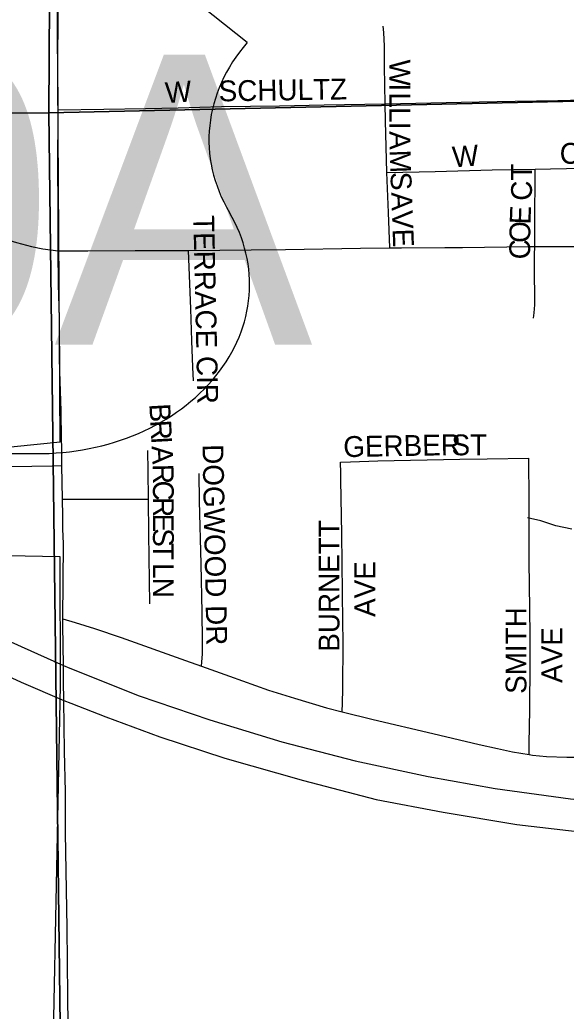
# Model space of a CAD drawing. Extents: x 1985906 to 2360102, y 891258 to 1222054.
# Drawn here: x 2187986 to 2189298, y 1018620 to 1020999 of the extents above; entities that cross this region are included whole.
import ezdxf

# ---------------------------------------------------------------- set-up
doc = ezdxf.new("R2010")
doc.units = 0
for name, color, linetype in [('GM_X_City_Street', 7, 'Continuous'), ('GM_X_City_Street_Text', 7, 'Continuous'), ('GM_X_Corporation', 7, 'Continuous'), ('GM_X_County_Road', 7, 'Continuous'), ('GM_X_Minor_River', 7, 'Continuous'), ('GM_X_Section', 7, 'Continuous'), ('GM_X_Township_Road', 7, 'Continuous'), ('GM_X_US_Route', 7, 'Continuous'), ('GM_X_US_Shield', 7, 'Continuous')]:
    doc.layers.add(name, color=color, linetype=linetype)

msp = doc.modelspace()

# ---------------------------------------------------------------- linework, layer by layer
at = {"layer": 'GM_X_City_Street'}
for points in [[(2188863.2, 1020797.6), (2188861.9, 1020886.8), (2188861.2, 1020936), (2188859.7, 1020968.4), (2188858.2, 1020984.1)], [(2188863.2, 1020797.6), (2188936.4, 1020798.9), (2189045.8, 1020801), (2189174.8, 1020803.5), (2189277.8, 1020805.5), (2189397.3, 1020808.2), (2189507.5, 1020809.9)], [(2188078, 1020783.3), (2188188.3, 1020784.9), (2188288.1, 1020786.2), (2188366.6, 1020787.6), (2188470, 1020790.6), (2188609.5, 1020792.5), (2188717.1, 1020795.2), (2188863.2, 1020797.6)], [(2188867.1, 1020632.2), (2188865.9, 1020694.5), (2188863.8, 1020756.4), (2188863.2, 1020797.6)], [(2188867.1, 1020632.2), (2188983.5, 1020635.3), (2189120.3, 1020639.1), (2189223.1, 1020640.7)], [(2189222.5, 1020454.9), (2189222.5, 1020469.1), (2189222, 1020540.6), (2189222.9, 1020604.8), (2189223.1, 1020640.7)], [(2189223.1, 1020640.7), (2189260.2, 1020641.4), (2189298.1, 1020642.1), (2189333.3, 1020642.7), (2189365.3, 1020643.4)], [(2188874.2, 1020451.7), (2188871.3, 1020536.2), (2188867.1, 1020632.2)], [(2189219, 1020283.3), (2189220.6, 1020295.5), (2189222.2, 1020314.6), (2189222.6, 1020330.1), (2189221.5, 1020394.9), (2189221.8, 1020422.9), (2189221.8, 1020434.9), (2189222.5, 1020454.9)], [(2188082.1, 1020197.8), (2188081.6, 1020235.9), (2188081.3, 1020283.4), (2188078.8, 1020363.7), (2188078.1, 1020444.5)], [(2188402.8, 1020132.5), (2188401.6, 1020165.2), (2188399.3, 1020228.3), (2188396.4, 1020305), (2188393.4, 1020385.5), (2188391.2, 1020445.1)], [(2188087.5, 1019929.4), (2188087, 1019960.6), (2188085.6, 1020047.7), (2188085.2, 1020060.4)], [(2188295.3, 1019848.7), (2188294.6, 1019916.2), (2188293.8, 1019965.8)], [(2188756, 1019937.6), (2188779.9, 1019938.3), (2188845.6, 1019940.4), (2189042.3, 1019944.5), (2189107.9, 1019945.4), (2189208.2, 1019947)], [(2189208.6, 1019235.7), (2189209, 1019262.4), (2189210.1, 1019343.1), (2189211, 1019455.9), (2189211, 1019520.5), (2189210.3, 1019585.2), (2189208.4, 1019698.8), (2189208.7, 1019796.1), (2189209, 1019844.7), (2189208.2, 1019947)], [(2187950.3, 1019927.1), (2188015.5, 1019928.2), (2188064.2, 1019929), (2188087.5, 1019929.4)], [(2188088.8, 1019848.6), (2188087.5, 1019929.4)], [(2188760.3, 1019338.6), (2188760.7, 1019360.3), (2188761.9, 1019393.1), (2188762.2, 1019506.1), (2188761.6, 1019554.6), (2188759, 1019765.3), (2188756.8, 1019894.5), (2188756.8, 1019910.9), (2188756, 1019937.6)], [(2188422.6, 1019447.9), (2188424.6, 1019477.3), (2188424.5, 1019510.5), (2188423.6, 1019577), (2188421.9, 1019693.7), (2188417.9, 1019843.6), (2188416.9, 1019910.2)], [(2188088.8, 1019848.6), (2188111, 1019848.6), (2188158, 1019848.6), (2188267.8, 1019848.7), (2188295.3, 1019848.7)], [(2188089.5, 1019807.9), (2188088.8, 1019848.6)], [(2188298, 1019597.5), (2188296.2, 1019765.3), (2188295.3, 1019848.7)], [(2188089.9, 1019561.8), (2188119.5, 1019552.7), (2188165.8, 1019538.4), (2188229.3, 1019516.8), (2188383.6, 1019461.8), (2188422.6, 1019447.9)], [(2188422.6, 1019447.9), (2188489.4, 1019424), (2188582.9, 1019390.4), (2188645.6, 1019370.9), (2188722.2, 1019348.2), (2188760.3, 1019338.6)], [(2188760.3, 1019338.6), (2188834, 1019320.1), (2188977.8, 1019286.7), (2189089.1, 1019260.3), (2189132.7, 1019250.3), (2189169, 1019242.5), (2189208.6, 1019235.7)], [(2189208.6, 1019235.7), (2189217.1, 1019234.2), (2189250.4, 1019231.4), (2189299.2, 1019229.5), (2189413.6, 1019229.7), (2189495.8, 1019230.5), (2189625.6, 1019232.1), (2189708.1, 1019231.3), (2189806.1, 1019231.5), (2189855.5, 1019232.9), (2190034.5, 1019235), (2190150.2, 1019236.1), (2190198.2, 1019238.3), (2190297.1, 1019245.8), (2190329.8, 1019248.3), (2190337.9, 1019248)]]:
    msp.add_lwpolyline(points, dxfattribs=at)
at = {"layer": 'GM_X_Corporation'}
msp.add_lwpolyline([(2188057.8, 1018084.7), (2188083.6, 1019401.9), (2188083.2, 1019710.4), (2187872.2, 1019714.3), (2187852.1, 1019564.6), (2187260.5, 1019901.8), (2187522, 1019929.2), (2188082.8, 1019986.6), (2188074, 1021351.8), (2189657.9, 1021442.5), (2189668, 1022061.7), (2189727.1, 1022060.7), (2189750.6, 1023504.7), (2190716.4, 1023489.1), (2190683.2, 1021415), (2193376.9, 1021371.8), (2193369.1, 1020882), (2193403.5, 1020881.4), (2194631.1, 1020861.7), (2194615.8, 1019899.9), (2193419.1, 1019919.8), (2193441.8, 1019200.7), (2193336.4, 1016841.5)], dxfattribs=at)
at = {"layer": 'GM_X_County_Road'}
msp.add_lwpolyline([(2188109.3, 1018093.6), (2188108, 1018216.7), (2188105.6, 1018330.8), (2188104.3, 1018445), (2188101.4, 1018656.8), (2188100, 1018819.9), (2188095.6, 1019047.6), (2188095.6, 1019146.5), (2188093.8, 1019244.3), (2188091.9, 1019365.9)], dxfattribs=at)
at = {"layer": 'GM_X_Minor_River'}
msp.add_lwpolyline([(2189311.2, 1019776.7), (2189273, 1019784.4), (2189236.8, 1019796.3), (2189204.5, 1019804.1)], dxfattribs=at)
at = {"layer": 'GM_X_Section'}
for points in [[(2193425.3, 1026159.9), (2193424.6, 1020894.4), (2188056.2, 1020775.9), (2188087.9, 1026135.7), (2188388.1, 1026136.4)], [(2182838.6, 1026122.3), (2182966.6, 1026123.5), (2188087.9, 1026135.7), (2188056.2, 1020775.9), (2182857, 1020741)], [(2188056.2, 1020775.9), (2193424.6, 1020894.4), (2193469, 1015525.3), (2188122.3, 1015429.1)], [(2188056.2, 1020775.9), (2188122.3, 1015429.1), (2182923.5, 1015372.1), (2182857, 1020741)]]:
    msp.add_lwpolyline(points, close=True, dxfattribs=at)
at = {"layer": 'GM_X_Township_Road'}
for points in [[(2188078, 1020783.3), (2188077.5, 1020893.4), (2188078.1, 1021009.1), (2188077.9, 1021227.4)], [(2188078.1, 1020444.5), (2188078.2, 1020549.8), (2188077.5, 1020648), (2188078, 1020775.6), (2188078, 1020783.3)], [(2188085.2, 1020060.4), (2188082.7, 1020155), (2188082.1, 1020197.8)], [(2188089.9, 1019561.8), (2188091, 1019741.4), (2188089.9, 1019777.5), (2188089.5, 1019807.9)], [(2188090.8, 1019449.5), (2188089.8, 1019546.5), (2188089.9, 1019561.8)], [(2188091.9, 1019365.9), (2188091.2, 1019410.7), (2188090.8, 1019449.5)]]:
    msp.add_lwpolyline(points, dxfattribs=at)
at = {"layer": 'GM_X_US_Route'}
for points in [[(2186088.7, 1020535.6), (2186337.6, 1020382.1), (2186811.8, 1020088.1), (2187202, 1019845.3), (2187523.1, 1019650.2), (2187666.9, 1019568.1), (2187842.1, 1019477.8), (2187989.4, 1019409.8), (2188091.9, 1019365.9)], [(2187777.8, 1020525.1), (2187883.8, 1020492.8), (2187978.4, 1020464.3), (2188014.4, 1020455.2), (2188041.9, 1020449.3), (2188078.1, 1020444.5)], [(2188078.1, 1020444.5), (2188149.2, 1020444.2), (2188263.5, 1020445.3), (2188324.4, 1020445.5), (2188391.2, 1020445.1), (2188541.8, 1020447), (2188624.2, 1020448.1), (2188804.2, 1020451.1), (2188874.2, 1020451.7), (2188902, 1020451.7), (2189006.1, 1020452.4)], [(2189006.1, 1020452.4), (2189049, 1020452.7), (2189208, 1020454.7), (2189222.5, 1020454.9), (2189232.2, 1020455), (2189366.5, 1020455.2), (2189457.3, 1020456.5), (2189508, 1020457.1), (2189572.3, 1020457.9), (2189670.6, 1020458.7), (2189783.8, 1020459.3), (2189861.5, 1020460.3), (2189947, 1020461.3), (2190120.7, 1020461.6), (2190175, 1020462.6), (2190412.3, 1020464.9)], [(2187870.2, 1019548.4), (2187989.5, 1019494.7), (2188090.8, 1019449.5), (2188106.5, 1019443.3), (2188272.7, 1019376.9), (2188442.6, 1019318.8), (2188614.9, 1019266.5), (2188791.5, 1019220.9), (2188966.5, 1019183.1), (2189127.5, 1019154.5), (2189308.1, 1019129.2), (2189503.5, 1019110), (2189667.3, 1019100.6), (2189847.8, 1019097.5), (2190438.6, 1019108.2), (2190865, 1019116.3), (2191308.4, 1019123.7), (2191646.9, 1019130.5), (2191849.9, 1019132.4), (2192226, 1019142.5)], [(2188091.9, 1019365.9), (2188108.5, 1019359.4), (2188192.9, 1019326.3), (2188322.7, 1019278.4), (2188478, 1019227.2), (2188666.8, 1019173.3), (2188841.8, 1019128.3), (2189002.2, 1019097.2), (2189179.4, 1019067.7), (2189358.6, 1019047.2), (2189537.9, 1019031.4), (2189717.6, 1019025.3), (2189947.6, 1019025.8), (2190472.1, 1019034), (2190914.5, 1019042.8), (2191373, 1019051.9), (2191647.9, 1019056.9), (2191665.8, 1019057.2)]]:
    msp.add_lwpolyline(points, dxfattribs=at)
at = {"layer": 'GM_X_US_Shield'}
for p, q in [((2188532, 1020944.2), (2188169.5, 1021234.2)), ((2187951.9, 1019958), (2188024.4, 1019958))]:
    msp.add_line(p, q, dxfattribs=at)
for centre, start_param, end_param in [((2188947.8, 1020711.3), 5.672304, 6.727422), ((2188030.1, 1020364.1), 1.559657, 3.580859)]:
    msp.add_ellipse(centre, major_axis=(-507.6, 0), ratio=0.8, start_param=start_param, end_param=end_param, dxfattribs=at)

# ---------------------------------------------------------------- texts
at = {"layer": 'GM_X_City_Street_Text'}
for s, rotation, p in [('W', 270.0168, (2188873.4, 1020903.7)), ('W', 4.0305, (2188336.9, 1020798.8)), ('SCHULTZ', 0.9096, (2188463.8, 1020803.1)), ('I', 270, (2188873.4, 1020846.5)), ('L', 270.0206, (2188873.4, 1020824.5)), ('L', 270, (2188873.4, 1020789.3)), ('I', 270.0218, (2188873.4, 1020754.1)), ('A', 270.4545, (2188873.4, 1020731.7)), ('W', 4.4058, (2189026.1, 1020644.7)), ('CENTER', 0, (2189282, 1020653.5)), ('M', 271.9554, (2188873.8, 1020686.2)), ('CT', 90, (2189215.4, 1020564.9)), ('S', 272.1773, (2188875.6, 1020633.3)), ('A', 272.168, (2188877.5, 1020584.9)), ('V', 272.168, (2188879.1, 1020540.9)), ('E', 87.7045, (2189211.7, 1020507.2)), ('TERRACE CIR', 271.2866, (2188402.6, 1020529.7)), ('O', 89.5192, (2189211.3, 1020463.6)), ('E', 272.159, (2188880.8, 1020496.9)), ('C', 89.5385, (2189211, 1020424)), ('B', 273.159, (2188297, 1020077)), ('R', 273.1584, (2188299.2, 1020037.5)), ('I', 273.1495, (2188301.3, 1019998)), ('GERBER', 1.0417, (2188763, 1019949.5)), ('ST', 0, (2189022.4, 1019953.9)), ('A', 273.0616, (2188302.5, 1019976)), ('DOGWOOD DR', 271.1571, (2188424.6, 1019980.1)), ('R', 271.2631, (2188304.9, 1019932.5)), ('C', 270.0729, (2188305.7, 1019893.2)), ('R', 270, (2188305.8, 1019853.6)), ('E', 269.9956, (2188305.8, 1019814)), ('BURNETT', 90, (2188753.4, 1019482.5)), ('S', 269.9956, (2188305.8, 1019778.8)), ('T', 269.9956, (2188305.8, 1019743.6)), ('L', 269.9956, (2188305.8, 1019695.2)), ('AVE', 90, (2188839.4, 1019566.1)), ('N', 269.9983, (2188305.8, 1019660)), ('SMITH', 90, (2189202.2, 1019381.3)), ('AVE', 90, (2189288.2, 1019407.7))]:
    msp.add_text(s, height=50, rotation=rotation, dxfattribs=at).set_placement(p)
at = {"layer": 'GM_X_US_Shield'}
msp.add_text('30A', height=696.1, dxfattribs=at).set_placement((2187033.3, 1020219.1))

doc.saveas('drawing.dxf')
